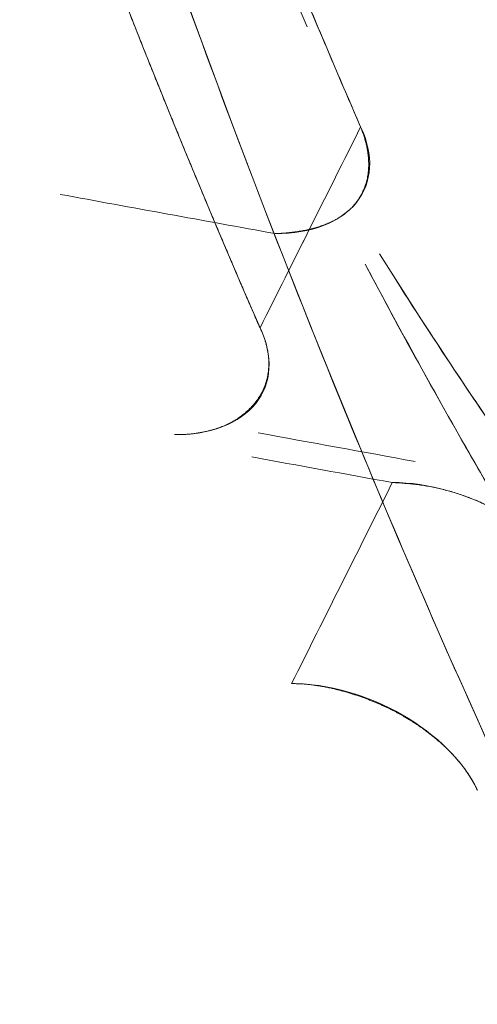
# Model space of a CAD drawing. Header units: millimetres. Extents: x -10 to 594, y 0 to 420.
# Tile 331 of 656: x 203.532 to 203.648, y 279.406 to 279.655. Entities that reach past the tile are written whole.
import ezdxf

# ---------------------------------------------------------------- set-up
doc = ezdxf.new("R2010")
doc.units = ezdxf.units.MM
doc.layers.add('1', color=7, linetype='Continuous', true_color=0xffffff)

msp = doc.modelspace()

# ---------------------------------------------------------------- linework, layer by layer
at = {"layer": '1', "color": 155, "linetype": 'Continuous', "lineweight": 18}
for points, knots in [([(203.56889, 278.40211), (203.48595, 278.40193), (203.32101, 278.43591), (203.00551, 278.63525), (202.65827, 279.11961), (202.37574, 279.98983), (202.27497, 281.01625), (202.37574, 282.04267), (202.65827, 282.91289), (203.00551, 283.39724), (203.32101, 283.59658), (203.48595, 283.63056), (203.56889, 283.63038)], [0, 0, 0, 0, 0.062503, 0.125003, 0.250002, 0.375001, 0.5, 0.624999, 0.749998, 0.874997, 0.937497, 1, 1, 1, 1]), ([(203.76163, 283.58571), (203.68121, 283.58588), (203.52139, 283.55248), (203.21596, 283.35655), (202.87999, 282.88048), (202.60633, 282.02513), (202.5086, 281.01625), (202.60633, 280.00736), (202.87999, 279.15202), (203.21596, 278.67594), (203.52139, 278.48001), (203.68121, 278.44661), (203.76163, 278.44678)], [0, 0, 0, 0, 0.062503, 0.125003, 0.250002, 0.375001, 0.5, 0.624999, 0.749998, 0.874997, 0.937497, 1, 1, 1, 1]), ([(203.76162, 278.44682), (203.68122, 278.44665), (203.5214, 278.48005), (203.21598, 278.67598), (202.88001, 279.15205), (202.60636, 280.00738), (202.50864, 281.01625), (202.60636, 282.02511), (202.88001, 282.88045), (203.21598, 283.35651), (203.5214, 283.55244), (203.68122, 283.58584), (203.76162, 283.58567)], [0, 0, 0, 0, 0.062497, 0.124997, 0.249998, 0.374999, 0.5, 0.625001, 0.750002, 0.875003, 0.937503, 1, 1, 1, 1]), ([(203.87674, 278.47357), (203.79781, 278.47341), (203.64099, 278.50646), (203.34149, 278.70034), (203.01215, 279.17146), (202.74375, 280.01789), (202.64785, 281.01625), (202.74375, 282.01461), (203.01215, 282.86104), (203.34149, 283.33215), (203.64099, 283.52603), (203.79781, 283.55909), (203.87674, 283.55892)], [0, 0, 0, 0, 0.0625, 0.125, 0.25, 0.375, 0.5, 0.625, 0.75, 0.875, 0.9375, 1, 1, 1, 1]), ([(203.87674, 283.55892), (203.79781, 283.55909), (203.64099, 283.52603), (203.34149, 283.33215), (203.01215, 282.86104), (202.74375, 282.01461), (202.64785, 281.01625), (202.74375, 280.01789), (203.01215, 279.17146), (203.34149, 278.70034), (203.64099, 278.50646), (203.79781, 278.47341), (203.87674, 278.47357)], [0, 0, 0, 0, 0.0625, 0.125, 0.25, 0.375, 0.5, 0.625, 0.75, 0.875, 0.9375, 1, 1, 1, 1]), ([(203.89065, 278.4889), (203.81225, 278.48873), (203.6565, 278.52159), (203.35905, 278.7143), (203.032, 279.18258), (202.76552, 280.0239), (202.67033, 281.01625), (202.76552, 282.00859), (203.032, 282.84992), (203.35905, 283.31819), (203.6565, 283.51091), (203.81225, 283.54376), (203.89065, 283.54359)], [0, 0, 0, 0, 0.0625, 0.125, 0.25, 0.375, 0.5, 0.625, 0.75, 0.875, 0.9375, 1, 1, 1, 1]), ([(203.89065, 283.54359), (203.81225, 283.54376), (203.6565, 283.51091), (203.35905, 283.31819), (203.032, 282.84992), (202.76552, 282.00859), (202.67033, 281.01625), (202.76552, 280.0239), (203.032, 279.18258), (203.35905, 278.7143), (203.6565, 278.52159), (203.81225, 278.48873), (203.89065, 278.4889)], [0, 0, 0, 0, 0.0625, 0.125, 0.25, 0.375, 0.5, 0.625, 0.75, 0.875, 0.9375, 1, 1, 1, 1]), ([(203.9277, 283.34978), (203.85515, 283.34994), (203.71099, 283.3196), (203.43567, 283.14166), (203.13328, 282.7093), (202.88785, 281.93249), (202.80052, 281.01625), (202.88785, 280.1), (203.13328, 279.32319), (203.43567, 278.89083), (203.71099, 278.71289), (203.85515, 278.68255), (203.9277, 278.68271)], [0, 0, 0, 0, 0.0625, 0.125, 0.25, 0.375, 0.5, 0.625, 0.75, 0.875, 0.9375, 1, 1, 1, 1]), ([(203.9277, 278.68271), (203.85515, 278.68255), (203.71099, 278.71289), (203.43567, 278.89083), (203.13328, 279.32319), (202.88785, 280.1), (202.80052, 281.01625), (202.88785, 281.93249), (203.13328, 282.7093), (203.43567, 283.14166), (203.71099, 283.3196), (203.85515, 283.34994), (203.9277, 283.34978)], [0, 0, 0, 0, 0.0625, 0.125, 0.25, 0.375, 0.5, 0.625, 0.75, 0.875, 0.9375, 1, 1, 1, 1]), ([(204.40352, 278.79375), (204.33394, 278.7936), (204.19588, 278.82249), (203.93276, 278.99196), (203.64432, 279.40375), (203.41025, 280.1436), (203.32698, 281.01625), (203.41025, 281.88889), (203.64432, 282.62874), (203.93276, 283.04053), (204.19588, 283.21), (204.33394, 283.23889), (204.40352, 283.23875)], [0, 0, 0, 0, 0.0625, 0.125, 0.25, 0.375, 0.5, 0.625, 0.75, 0.875, 0.9375, 1, 1, 1, 1]), ([(204.40352, 283.23875), (204.40271, 283.23875), (204.40107, 283.23875), (204.39862, 283.23873), (204.39617, 283.23871), (204.39372, 283.23867), (204.39127, 283.23862), (204.38882, 283.23856), (204.38637, 283.23849), (204.38392, 283.23841), (204.38148, 283.23831), (204.37903, 283.2382), (204.37658, 283.23808), (204.37414, 283.23795), (204.37169, 283.23781), (204.36925, 283.23765), (204.36681, 283.23748), (204.36437, 283.2373), (204.36193, 283.23711), (204.35949, 283.23691), (204.35705, 283.23669), (204.35461, 283.23646), (204.35217, 283.23622), (204.34973, 283.23597), (204.34729, 283.23571), (204.34486, 283.23543), (204.34242, 283.23515), (204.33999, 283.23485), (204.33755, 283.23453), (204.33512, 283.23421), (204.33269, 283.23388), (204.33026, 283.23353), (204.32782, 283.23317), (204.32539, 283.2328), (204.32296, 283.23242), (204.32053, 283.23202), (204.31811, 283.23161), (204.31568, 283.2312), (204.31325, 283.23076), (204.31082, 283.23032), (204.3084, 283.22987), (204.30597, 283.2294), (204.30355, 283.22892), (204.30113, 283.22843), (204.2987, 283.22793), (204.29628, 283.22741), (204.29386, 283.22689), (204.29144, 283.22635), (204.28902, 283.2258), (204.2866, 283.22524), (204.28418, 283.22466), (204.28176, 283.22408), (204.27934, 283.22348), (204.27692, 283.22287), (204.27451, 283.22225), (204.27209, 283.22161), (204.26968, 283.22097), (204.26726, 283.22031), (204.26485, 283.21964), (204.26243, 283.21896), (204.26002, 283.21827), (204.25761, 283.21756), (204.2552, 283.21684), (204.25279, 283.21611), (204.25038, 283.21537), (204.24797, 283.21462), (204.24556, 283.21385), (204.24315, 283.21308), (204.24074, 283.21229), (204.23834, 283.21149), (204.23593, 283.21067), (204.23352, 283.20985), (204.23112, 283.20901), (204.22871, 283.20816), (204.22631, 283.2073), (204.22391, 283.20643), (204.2215, 283.20555), (204.2191, 283.20465), (204.2167, 283.20374), (204.2143, 283.20282), (204.2119, 283.20189), (204.2095, 283.20094), (204.2071, 283.19999), (204.2047, 283.19902), (204.2023, 283.19804), (204.1999, 283.19705), (204.18479, 283.19072), (204.15713, 283.17787), (204.1173, 283.15582), (204.07802, 283.13051), (204.03929, 283.10193), (203.99797, 283.06746), (203.95432, 283.02621), (203.90866, 282.97716), (203.86414, 282.9233), (203.82084, 282.86476), (203.77892, 282.80184), (203.73854, 282.73473), (203.69979, 282.66355), (203.6627, 282.5884), (203.62734, 282.50947), (203.59381, 282.42691), (203.56215, 282.34083), (203.52913, 282.2415), (203.49572, 282.1281), (203.46318, 281.99979), (203.43707, 281.87842), (203.41636, 281.76547), (203.40009, 281.66198), (203.38623, 281.55674), (203.37481, 281.44998), (203.36586, 281.34218), (203.35944, 281.23381), (203.35559, 281.12513), (203.35431, 281.01625), (203.35559, 280.90737), (203.35944, 280.79869), (203.36586, 280.69032), (203.37481, 280.58252), (203.38623, 280.47576), (203.40009, 280.37052), (203.41635, 280.26703), (203.435, 280.16536), (203.45597, 280.06574), (203.47923, 279.96839), (203.50473, 279.87344), (203.53242, 279.78108), (203.56215, 279.69166), (203.5938, 279.60559), (203.62734, 279.52303), (203.66269, 279.44409), (203.69978, 279.36894), (203.73854, 279.29777), (203.77891, 279.23066), (203.82084, 279.16773), (203.86414, 279.1092), (203.90865, 279.05534), (203.95432, 279.00629), (204.00109, 278.96208), (204.04887, 278.92281), (204.09755, 278.8886), (204.14711, 278.8595), (204.18209, 278.84287), (204.20193, 278.8346), (204.20637, 278.83279), (204.2108, 278.83103), (204.21523, 278.8293), (204.21967, 278.82762), (204.22411, 278.82598), (204.22855, 278.82438), (204.233, 278.82282), (204.23744, 278.8213), (204.24189, 278.81982), (204.24634, 278.81838), (204.25079, 278.81698), (204.25525, 278.81563), (204.2597, 278.81431), (204.26416, 278.81304), (204.26862, 278.8118), (204.27309, 278.81061), (204.27755, 278.80946), (204.28202, 278.80834), (204.28649, 278.80727), (204.29096, 278.80624), (204.29543, 278.80525), (204.29991, 278.8043), (204.30439, 278.8034), (204.30887, 278.80253), (204.31335, 278.8017), (204.31784, 278.80092), (204.32233, 278.80017), (204.32682, 278.79947), (204.33131, 278.79881), (204.33581, 278.79818), (204.3403, 278.7976), (204.3448, 278.79706), (204.34931, 278.79656), (204.35381, 278.7961), (204.35832, 278.79568), (204.36283, 278.7953), (204.36734, 278.79497), (204.37185, 278.79467), (204.37637, 278.79442), (204.38089, 278.7942), (204.38541, 278.79403), (204.38994, 278.79389), (204.39446, 278.7938), (204.39899, 278.79375), (204.40201, 278.79375), (204.40352, 278.79375)], [0, 0, 0, 0, 0.000746, 0.001492, 0.002237, 0.002983, 0.003728, 0.004473, 0.005218, 0.005962, 0.006707, 0.007451, 0.008195, 0.008939, 0.009683, 0.010427, 0.01117, 0.011913, 0.012657, 0.0134, 0.014143, 0.014885, 0.015628, 0.016371, 0.017113, 0.017855, 0.018598, 0.01934, 0.020082, 0.020824, 0.021566, 0.022307, 0.023049, 0.023791, 0.024532, 0.025274, 0.026015, 0.026757, 0.027498, 0.028239, 0.02898, 0.029722, 0.030463, 0.031204, 0.031945, 0.032686, 0.033427, 0.034168, 0.034909, 0.03565, 0.036391, 0.037132, 0.037874, 0.038615, 0.039356, 0.040097, 0.040838, 0.041579, 0.04232, 0.043062, 0.043803, 0.044545, 0.045286, 0.046027, 0.046769, 0.047511, 0.048252, 0.048994, 0.049736, 0.050478, 0.05122, 0.051962, 0.052705, 0.053447, 0.054189, 0.054932, 0.055675, 0.056418, 0.057161, 0.057904, 0.058647, 0.05939, 0.060134, 0.060878, 0.061621, 0.062365, 0.06311, 0.075698, 0.088229, 0.100725, 0.113207, 0.125697, 0.14129, 0.156857, 0.172441, 0.188081, 0.20372, 0.219302, 0.234867, 0.250452, 0.266047, 0.281627, 0.297231, 0.312895, 0.333766, 0.354549, 0.375329, 0.390906, 0.406468, 0.422052, 0.437697, 0.453344, 0.468917, 0.484456, 0.499999, 0.515541, 0.531079, 0.546652, 0.5623, 0.577944, 0.593528, 0.60909, 0.624668, 0.640257, 0.655835, 0.67144, 0.687107, 0.70277, 0.718373, 0.733954, 0.74955, 0.765134, 0.780698, 0.796281, 0.811921, 0.82756, 0.843143, 0.858711, 0.874306, 0.889914, 0.905519, 0.921164, 0.93689, 0.938265, 0.93964, 0.941013, 0.942387, 0.94376, 0.945132, 0.946504, 0.947876, 0.949247, 0.950618, 0.951989, 0.953359, 0.954729, 0.956099, 0.957469, 0.958839, 0.960208, 0.961578, 0.962947, 0.964317, 0.965686, 0.967055, 0.968425, 0.969794, 0.971164, 0.972534, 0.973903, 0.975274, 0.976644, 0.978014, 0.979385, 0.980756, 0.982128, 0.9835, 0.984872, 0.986244, 0.987618, 0.988991, 0.990365, 0.99174, 0.993115, 0.994491, 0.995867, 0.997244, 0.998622, 1, 1, 1, 1]), ([(203.59266, 279.57693), (203.59213, 279.57815), (203.59106, 279.5806), (203.58947, 279.58427), (203.58788, 279.58796), (203.5863, 279.59165), (203.58472, 279.59535), (203.58314, 279.59905), (203.58157, 279.60277), (203.58, 279.60649), (203.57844, 279.61022), (203.57688, 279.61396), (203.57533, 279.6177), (203.57378, 279.62145), (203.57223, 279.62521), (203.57069, 279.62898), (203.56915, 279.63275), (203.56762, 279.63654), (203.56609, 279.64033), (203.56456, 279.64412), (203.56304, 279.64793), (203.56153, 279.65174), (203.56001, 279.65556), (203.55851, 279.65939), (203.557, 279.66323), (203.5555, 279.66707), (203.55401, 279.67092), (203.55252, 279.67478), (203.55103, 279.67865), (203.54955, 279.68252), (203.54807, 279.6864), (203.54659, 279.69029), (203.54512, 279.69419), (203.54366, 279.69809), (203.5422, 279.702), (203.54074, 279.70592), (203.53929, 279.70985), (203.53784, 279.71379), (203.53639, 279.71773), (203.53495, 279.72168), (203.53352, 279.72564), (203.53208, 279.7296), (203.53066, 279.73357), (203.52923, 279.73755), (203.52781, 279.74154), (203.5264, 279.74554), (203.52499, 279.74954), (203.52358, 279.75355), (203.52218, 279.75757), (203.52078, 279.7616), (203.51939, 279.76563), (203.518, 279.76967), (203.51661, 279.77372), (203.51523, 279.77778), (203.51385, 279.78184), (203.51248, 279.78591), (203.51111, 279.78999), (203.50975, 279.79408), (203.50839, 279.79817), (203.50703, 279.80228), (203.50568, 279.80639), (203.50433, 279.8105), (203.50299, 279.81463), (203.50165, 279.81876), (203.50032, 279.8229), (203.49899, 279.82705), (203.49766, 279.8312), (203.49634, 279.83537), (203.49502, 279.83954), (203.49371, 279.84372), (203.4924, 279.8479), (203.49109, 279.8521), (203.48979, 279.8563), (203.48849, 279.86051), (203.4872, 279.86472), (203.48591, 279.86895), (203.47866, 279.89285), (203.46583, 279.93689), (203.44829, 280.00211), (203.43186, 280.06854), (203.41654, 280.13616), (203.40117, 280.21063), (203.38612, 280.29215), (203.37183, 280.38089), (203.35942, 280.47093), (203.35204, 280.53479), (203.34824, 280.57153), (203.34731, 280.58075), (203.34639, 280.58998), (203.3455, 280.59921), (203.34462, 280.60845), (203.34377, 280.61769), (203.34293, 280.62693), (203.34212, 280.63617), (203.34132, 280.64542), (203.34055, 280.65467), (203.33979, 280.66392), (203.33905, 280.67318), (203.33834, 280.68244), (203.33764, 280.6917), (203.33697, 280.70097), (203.33631, 280.71024), (203.33567, 280.71951), (203.33506, 280.72879), (203.33446, 280.73807), (203.33388, 280.74735), (203.33333, 280.75664), (203.33279, 280.76593), (203.33227, 280.77522), (203.33178, 280.78452), (203.3313, 280.79382), (203.33084, 280.80312), (203.3304, 280.81243), (203.32999, 280.82174), (203.32959, 280.83105), (203.32921, 280.84036), (203.32885, 280.84968), (203.32851, 280.859), (203.3282, 280.86833), (203.3279, 280.87766), (203.32762, 280.88699), (203.32736, 280.89632), (203.32712, 280.90566), (203.3269, 280.915), (203.3267, 280.92435), (203.32659, 280.93058), (203.32653, 280.9337)], [0, 0, 0, 0, 0.003334, 0.006668, 0.010001, 0.013334, 0.016667, 0.019999, 0.023331, 0.026663, 0.029995, 0.033326, 0.036657, 0.039988, 0.043319, 0.04665, 0.04998, 0.05331, 0.056641, 0.059971, 0.063301, 0.066631, 0.069961, 0.073291, 0.076622, 0.079952, 0.083282, 0.086612, 0.089942, 0.093273, 0.096603, 0.099934, 0.103265, 0.106596, 0.109927, 0.113259, 0.116591, 0.119922, 0.123255, 0.126587, 0.12992, 0.133253, 0.136587, 0.139921, 0.143255, 0.146589, 0.149925, 0.15326, 0.156596, 0.159932, 0.163269, 0.166607, 0.169945, 0.173283, 0.176622, 0.179962, 0.183302, 0.186643, 0.189985, 0.193327, 0.19667, 0.200014, 0.203358, 0.206703, 0.210049, 0.213395, 0.216742, 0.220091, 0.22344, 0.226789, 0.23014, 0.233492, 0.236844, 0.240197, 0.243552, 0.246907, 0.250263, 0.300419, 0.350452, 0.400423, 0.450393, 0.500423, 0.562917, 0.625316, 0.687743, 0.75032, 0.756607, 0.76289, 0.769169, 0.775445, 0.781717, 0.787986, 0.794251, 0.800513, 0.806772, 0.813029, 0.819282, 0.825533, 0.831781, 0.838027, 0.844271, 0.850513, 0.856752, 0.86299, 0.869226, 0.87546, 0.881693, 0.887924, 0.894154, 0.900383, 0.906611, 0.912838, 0.919065, 0.925291, 0.931516, 0.937741, 0.943966, 0.95019, 0.956415, 0.96264, 0.968865, 0.975091, 0.981317, 0.987544, 0.993771, 1, 1, 1, 1]), ([(202.76809, 280.07225), (202.76809, 280.07221), (202.82711, 279.77385), (203.00111, 279.22631), (203.32199, 278.7692), (203.61389, 278.58108), (203.76668, 278.54901), (203.84357, 278.54917)], [0, 0, 0, 0, 0.000042, 0.333361, 0.666681, 0.833341, 1, 1, 1, 1]), ([(203.00565, 279.74947), (203.04328, 279.63246), (203.17507, 279.29446), (203.40719, 278.96386), (203.62365, 278.82454), (203.70904, 278.79302), (203.72583, 278.78769)], [0, 0, 0, 0, 0.228257, 0.704164, 0.942118, 1, 1, 1, 1]), ([(203.57042, 279.7459), (203.57066, 279.74526), (203.57179, 279.74225), (203.57379, 279.73691), (203.57646, 279.72989), (203.57913, 279.7229), (203.58182, 279.71593), (203.58453, 279.70899), (203.58724, 279.70207), (203.58998, 279.69518), (203.59273, 279.68831), (203.59549, 279.68147), (203.59826, 279.67466), (203.60105, 279.66787), (203.60386, 279.66111), (203.60668, 279.65437), (203.60951, 279.64766), (203.61236, 279.64097), (203.61522, 279.63431), (203.61714, 279.62989), (203.6181, 279.62768)], [0, 0, 0, 0, 0.015957, 0.073831, 0.1317, 0.189566, 0.24743, 0.305293, 0.363157, 0.421022, 0.47889, 0.536761, 0.594637, 0.652519, 0.710409, 0.768306, 0.826213, 0.88413, 0.942059, 1, 1, 1, 1]), ([(203.59266, 279.57693), (203.5969, 279.58539), (203.60538, 279.6023), (203.61386, 279.61922), (203.6181, 279.62768)], [0, 0, 0, 0, 0.499986, 1, 1, 1, 1]), ([(203.59651, 279.60074), (203.59678, 279.60075), (203.59731, 279.60077), (203.5981, 279.60082), (203.59887, 279.60088), (203.59963, 279.60095), (203.60038, 279.60103), (203.60112, 279.60111), (203.60184, 279.60121), (203.60256, 279.60132), (203.60326, 279.60144), (203.60395, 279.60157), (203.60462, 279.60171), (203.60529, 279.60186), (203.60594, 279.60202), (203.60658, 279.6022), (203.60721, 279.60238), (203.60783, 279.60257), (203.60843, 279.60278), (203.60903, 279.603), (203.60961, 279.60323), (203.61017, 279.60347), (203.61073, 279.60373), (203.61127, 279.60399), (203.6118, 279.60427), (203.61231, 279.60456), (203.61281, 279.60487), (203.6133, 279.60519), (203.61377, 279.60552), (203.61423, 279.60586), (203.61468, 279.60622), (203.61511, 279.60659), (203.61552, 279.60697), (203.61592, 279.60737), (203.6163, 279.60778), (203.61667, 279.60821), (203.61701, 279.60863), (203.61732, 279.60906), (203.61761, 279.60948), (203.6179, 279.60993), (203.61818, 279.61041), (203.61844, 279.61091), (203.6187, 279.61144), (203.61894, 279.61199), (203.61916, 279.61256), (203.61937, 279.61317), (203.61956, 279.6138), (203.61972, 279.61445), (203.61987, 279.61514), (203.61998, 279.61585), (203.62007, 279.61659), (203.62012, 279.61736), (203.62015, 279.61816), (203.62013, 279.61898), (203.62008, 279.61984), (203.61999, 279.62072), (203.61986, 279.62163), (203.61969, 279.62257), (203.61947, 279.62354), (203.6192, 279.62454), (203.61888, 279.62556), (203.61852, 279.62661), (203.61824, 279.62732), (203.61809, 279.62768)], [0, 0, 0, 0, 0.015309, 0.030462, 0.04547, 0.060343, 0.075092, 0.089727, 0.104258, 0.118693, 0.133042, 0.147314, 0.161517, 0.17566, 0.18975, 0.203795, 0.217804, 0.231784, 0.245742, 0.259685, 0.273621, 0.287557, 0.3015, 0.315455, 0.32943, 0.343432, 0.357466, 0.371539, 0.385656, 0.399823, 0.414046, 0.42833, 0.44268, 0.457102, 0.471598, 0.486175, 0.500835, 0.513944, 0.527482, 0.541457, 0.555878, 0.570752, 0.586087, 0.601891, 0.618173, 0.63494, 0.652201, 0.669962, 0.688233, 0.707019, 0.726328, 0.746166, 0.766539, 0.78745, 0.808905, 0.830905, 0.85345, 0.876542, 0.900175, 0.924347, 0.949048, 0.974271, 1, 1, 1, 1]), ([(203.61925, 279.593), (203.62813, 279.57625), (203.6407, 279.55348), (203.65356, 279.53146), (203.65719, 279.52533)], [0, 0, 0, 0, 0.71891, 1, 1, 1, 1]), ([(203.57107, 279.54998), (203.58011, 279.54991), (203.58761, 279.55289), (203.5956, 279.56286), (203.59609, 279.56985), (203.59266, 279.57693)], [0, 0, 0, 0, 0.5, 0.5, 1, 1, 1, 1]), ([(203.59266, 279.57693), (203.59273, 279.57678), (203.59288, 279.57647), (203.59308, 279.57602), (203.59328, 279.57557), (203.59346, 279.57512), (203.59363, 279.57467), (203.59379, 279.57423), (203.59394, 279.57379), (203.59407, 279.57335), (203.5942, 279.57291), (203.59431, 279.57248), (203.59442, 279.57205), (203.59451, 279.57161), (203.5946, 279.57118), (203.59467, 279.57076), (203.59473, 279.57033), (203.59479, 279.5699), (203.59483, 279.56948), (203.59486, 279.56906), (203.59488, 279.56863), (203.59489, 279.56821), (203.59489, 279.5678), (203.59488, 279.56738), (203.59486, 279.56696), (203.59483, 279.56655), (203.59479, 279.56613), (203.59474, 279.56572), (203.59468, 279.56531), (203.59461, 279.5649), (203.59452, 279.5645), (203.59443, 279.56409), (203.59433, 279.56369), (203.59421, 279.56329), (203.59409, 279.56289), (203.59395, 279.5625), (203.5938, 279.5621), (203.59364, 279.56171), (203.59347, 279.56132), (203.59329, 279.56094), (203.59309, 279.56056), (203.59289, 279.56018), (203.59267, 279.55981), (203.59244, 279.55944), (203.5922, 279.55908), (203.59195, 279.55871), (203.59168, 279.55836), (203.5914, 279.558), (203.59109, 279.55763), (203.59075, 279.55725), (203.5904, 279.55686), (203.59002, 279.55648), (203.58961, 279.55609), (203.58918, 279.55571), (203.58873, 279.55532), (203.58825, 279.55494), (203.58774, 279.55457), (203.58721, 279.55419), (203.58665, 279.55383), (203.58606, 279.55347), (203.58544, 279.55312), (203.58479, 279.55279), (203.58411, 279.55246), (203.5834, 279.55215), (203.58265, 279.55185), (203.58188, 279.55157), (203.58107, 279.55131), (203.58022, 279.55107), (203.57935, 279.55085), (203.57843, 279.55065), (203.57749, 279.55047), (203.57651, 279.55032), (203.57549, 279.55019), (203.57444, 279.55009), (203.57335, 279.55002), (203.57223, 279.54998), (203.57146, 279.54998), (203.57107, 279.54998)], [0, 0, 0, 0, 0.010921, 0.021784, 0.032595, 0.043357, 0.054077, 0.064758, 0.075405, 0.086022, 0.096614, 0.107184, 0.117738, 0.128278, 0.138809, 0.149334, 0.159858, 0.170383, 0.180914, 0.191453, 0.202003, 0.212569, 0.223152, 0.233757, 0.244384, 0.255038, 0.265721, 0.276435, 0.287182, 0.297965, 0.308785, 0.319645, 0.330546, 0.341491, 0.35248, 0.363516, 0.3746, 0.385732, 0.396916, 0.40815, 0.419438, 0.430779, 0.442175, 0.453628, 0.465137, 0.476705, 0.488333, 0.500019, 0.512701, 0.525697, 0.539009, 0.552642, 0.566598, 0.580879, 0.595486, 0.610422, 0.625687, 0.641282, 0.657207, 0.673463, 0.690048, 0.706964, 0.72421, 0.741784, 0.759686, 0.777916, 0.796472, 0.815355, 0.834563, 0.854096, 0.873955, 0.89414, 0.914651, 0.93549, 0.956659, 0.978161, 1, 1, 1, 1]), ([(203.67307, 279.51094), (203.67298, 279.51111), (203.67279, 279.51147), (203.67249, 279.51199), (203.67219, 279.51251), (203.67188, 279.51303), (203.67156, 279.51354), (203.67124, 279.51405), (203.67091, 279.51455), (203.67057, 279.51504), (203.67024, 279.51553), (203.66989, 279.51601), (203.66954, 279.51648), (203.66919, 279.51695), (203.66883, 279.51741), (203.66847, 279.51786), (203.6681, 279.5183), (203.66774, 279.51874), (203.66737, 279.51917), (203.66699, 279.5196), (203.66662, 279.52001), (203.66624, 279.52042), (203.66586, 279.52082), (203.66548, 279.52121), (203.66509, 279.5216), (203.66471, 279.52198), (203.66433, 279.52235), (203.66394, 279.52271), (203.66356, 279.52307), (203.66317, 279.52341), (203.66279, 279.52375), (203.6624, 279.52409), (203.66202, 279.52441), (203.66164, 279.52473), (203.66125, 279.52505), (203.66087, 279.52535), (203.66049, 279.52565), (203.66011, 279.52594), (203.65974, 279.52623), (203.65936, 279.5265), (203.65899, 279.52678), (203.65862, 279.52704), (203.65825, 279.5273), (203.65789, 279.52755), (203.65752, 279.5278), (203.65716, 279.52804), (203.65681, 279.52828), (203.65645, 279.52851), (203.6561, 279.52873), (203.65576, 279.52895), (203.65541, 279.52916), (203.65507, 279.52937), (203.65473, 279.52957), (203.6544, 279.52977), (203.65368, 279.53019), (203.65258, 279.53082), (203.65106, 279.53162), (203.64953, 279.53237), (203.648, 279.53307), (203.64646, 279.53372), (203.64492, 279.53432), (203.64337, 279.53486), (203.64182, 279.53536), (203.64026, 279.53581), (203.63871, 279.5362), (203.63715, 279.53656), (203.63559, 279.53687), (203.63403, 279.53713), (203.63246, 279.53736), (203.63088, 279.53754), (203.6293, 279.53769), (203.62771, 279.53781), (203.62665, 279.53785), (203.62611, 279.53788)], [0, 0, 0, 0, 0.01254, 0.024968, 0.037282, 0.04948, 0.061562, 0.073525, 0.085368, 0.097091, 0.108692, 0.12017, 0.131526, 0.142757, 0.153865, 0.164848, 0.175706, 0.186439, 0.197047, 0.20753, 0.217887, 0.228119, 0.238227, 0.24821, 0.258069, 0.267803, 0.277415, 0.286903, 0.296268, 0.305511, 0.314633, 0.323633, 0.332513, 0.341274, 0.349915, 0.358438, 0.366843, 0.375131, 0.383303, 0.391359, 0.3993, 0.407127, 0.414841, 0.422442, 0.429932, 0.43731, 0.444579, 0.451737, 0.458788, 0.46573, 0.472565, 0.479294, 0.485917, 0.492436, 0.498851, 0.527743, 0.556295, 0.584536, 0.612498, 0.640218, 0.667735, 0.695092, 0.722333, 0.749505, 0.776657, 0.803841, 0.831112, 0.858526, 0.886144, 0.91403, 0.942252, 0.970882, 1, 1, 1, 1]), ([(203.6476, 279.46019), (203.64436, 279.46726), (203.63729, 279.47425), (203.61992, 279.48422), (203.60963, 279.48719), (203.60065, 279.48712)], [0, 0, 0, 0, 0.5, 0.5, 1, 1, 1, 1]), ([(203.60065, 279.48711), (203.60085, 279.48711), (203.60123, 279.48711), (203.60182, 279.4871), (203.6024, 279.48708), (203.60298, 279.48705), (203.60356, 279.48702), (203.60414, 279.48697), (203.60471, 279.48692), (203.60529, 279.48686), (203.60586, 279.48679), (203.60643, 279.48671), (203.607, 279.48663), (203.60756, 279.48654), (203.60812, 279.48645), (203.60868, 279.48635), (203.60923, 279.48625), (203.60979, 279.48614), (203.61033, 279.48602), (203.61088, 279.4859), (203.61142, 279.48578), (203.61195, 279.48565), (203.61249, 279.48551), (203.61301, 279.48538), (203.61354, 279.48524), (203.61405, 279.48509), (203.61457, 279.48494), (203.61508, 279.48479), (203.61558, 279.48464), (203.61608, 279.48448), (203.61658, 279.48432), (203.61707, 279.48416), (203.61755, 279.484), (203.61803, 279.48383), (203.6185, 279.48366), (203.61897, 279.48349), (203.61944, 279.48332), (203.61989, 279.48315), (203.62035, 279.48297), (203.62079, 279.4828), (203.62123, 279.48262), (203.62167, 279.48244), (203.6221, 279.48226), (203.62252, 279.48208), (203.62294, 279.4819), (203.62335, 279.48172), (203.62376, 279.48153), (203.62416, 279.48135), (203.62456, 279.48117), (203.62495, 279.48098), (203.62533, 279.4808), (203.62571, 279.48061), (203.62608, 279.48043), (203.62645, 279.48024), (203.62681, 279.48005), (203.62716, 279.47987), (203.62751, 279.47968), (203.62785, 279.47949), (203.62819, 279.4793), (203.62882, 279.47895), (203.62973, 279.47841), (203.63091, 279.47769), (203.63205, 279.47696), (203.63316, 279.47621), (203.63424, 279.47544), (203.63528, 279.47467), (203.63628, 279.47389), (203.63725, 279.47309), (203.63819, 279.47229), (203.63909, 279.47148), (203.63996, 279.47066), (203.64079, 279.46983), (203.64159, 279.469), (203.64235, 279.46815), (203.64307, 279.4673), (203.64377, 279.46644), (203.64442, 279.46557), (203.64504, 279.46469), (203.64563, 279.4638), (203.64618, 279.46291), (203.64669, 279.46201), (203.64717, 279.4611), (203.64745, 279.46049), (203.6476, 279.46019)], [0, 0, 0, 0, 0.010813, 0.021551, 0.032215, 0.042804, 0.053319, 0.063759, 0.074125, 0.084418, 0.094636, 0.10478, 0.114849, 0.124845, 0.134765, 0.144611, 0.154383, 0.164078, 0.173699, 0.183244, 0.192713, 0.202106, 0.211423, 0.220663, 0.229825, 0.238911, 0.247919, 0.256849, 0.265701, 0.274475, 0.28317, 0.291786, 0.300323, 0.30878, 0.317158, 0.325456, 0.333673, 0.341811, 0.349868, 0.357844, 0.36574, 0.373555, 0.381289, 0.388943, 0.396515, 0.404006, 0.411416, 0.418745, 0.425993, 0.43316, 0.440246, 0.447252, 0.454177, 0.461022, 0.467787, 0.474471, 0.481077, 0.487603, 0.49405, 0.500418, 0.523908, 0.547157, 0.57017, 0.592953, 0.615514, 0.63786, 0.659999, 0.681943, 0.703701, 0.725288, 0.746719, 0.768012, 0.789185, 0.810261, 0.831262, 0.852214, 0.873144, 0.89408, 0.915054, 0.936098, 0.957246, 0.978534, 1, 1, 1, 1])]:
    msp.add_open_spline(points, degree=3, knots=knots, dxfattribs=at)
for points in [[(203.32653, 280.9337), (203.33104, 280.6839), (203.38322, 280.18808), (203.51267, 279.76028), (203.59266, 279.57693)], [(203.55688, 279.77153), (203.57207, 279.7307), (203.58799, 279.69113), (203.60462, 279.65295)], [(203.6181, 279.62768), (203.60151, 279.66578), (203.58561, 279.70524), (203.57043, 279.74592)], [(203.6181, 279.62768), (203.60962, 279.61076), (203.60114, 279.59385), (203.59266, 279.57693)], [(203.6181, 279.62768), (203.62153, 279.6206), (203.62055, 279.60662), (203.60556, 279.60067), (203.59651, 279.60074)], [(203.54217, 279.61064), (203.5603, 279.60734), (203.57841, 279.60404), (203.59651, 279.60074)], [(203.66123, 279.53802), (203.64818, 279.55648), (203.63539, 279.5757), (203.62286, 279.59567)], [(203.65495, 279.52915), (203.6428, 279.54978), (203.63089, 279.57108), (203.61925, 279.59303)], [(203.62704, 279.58903), (203.63823, 279.57144), (203.64963, 279.55443), (203.66122, 279.53803)], [(203.59219, 279.55043), (203.60543, 279.54803), (203.61865, 279.54562), (203.63187, 279.54321)], [(203.59057, 279.54435), (203.60243, 279.54219), (203.61427, 279.54004), (203.62611, 279.53788)], [(203.62611, 279.53788), (203.61427, 279.54004), (203.60243, 279.54219), (203.59057, 279.54435)], [(203.60065, 279.48712), (203.60913, 279.50404), (203.61762, 279.52096), (203.62611, 279.53788)], [(203.62611, 279.53788), (203.61762, 279.52096), (203.60913, 279.50404), (203.60065, 279.48712)], [(203.62611, 279.53788), (203.63509, 279.53795), (203.6557, 279.53199), (203.66985, 279.51801), (203.67308, 279.51094)]]:
    msp.add_open_spline(points, degree=3, dxfattribs=at)

doc.saveas('drawing.dxf')
